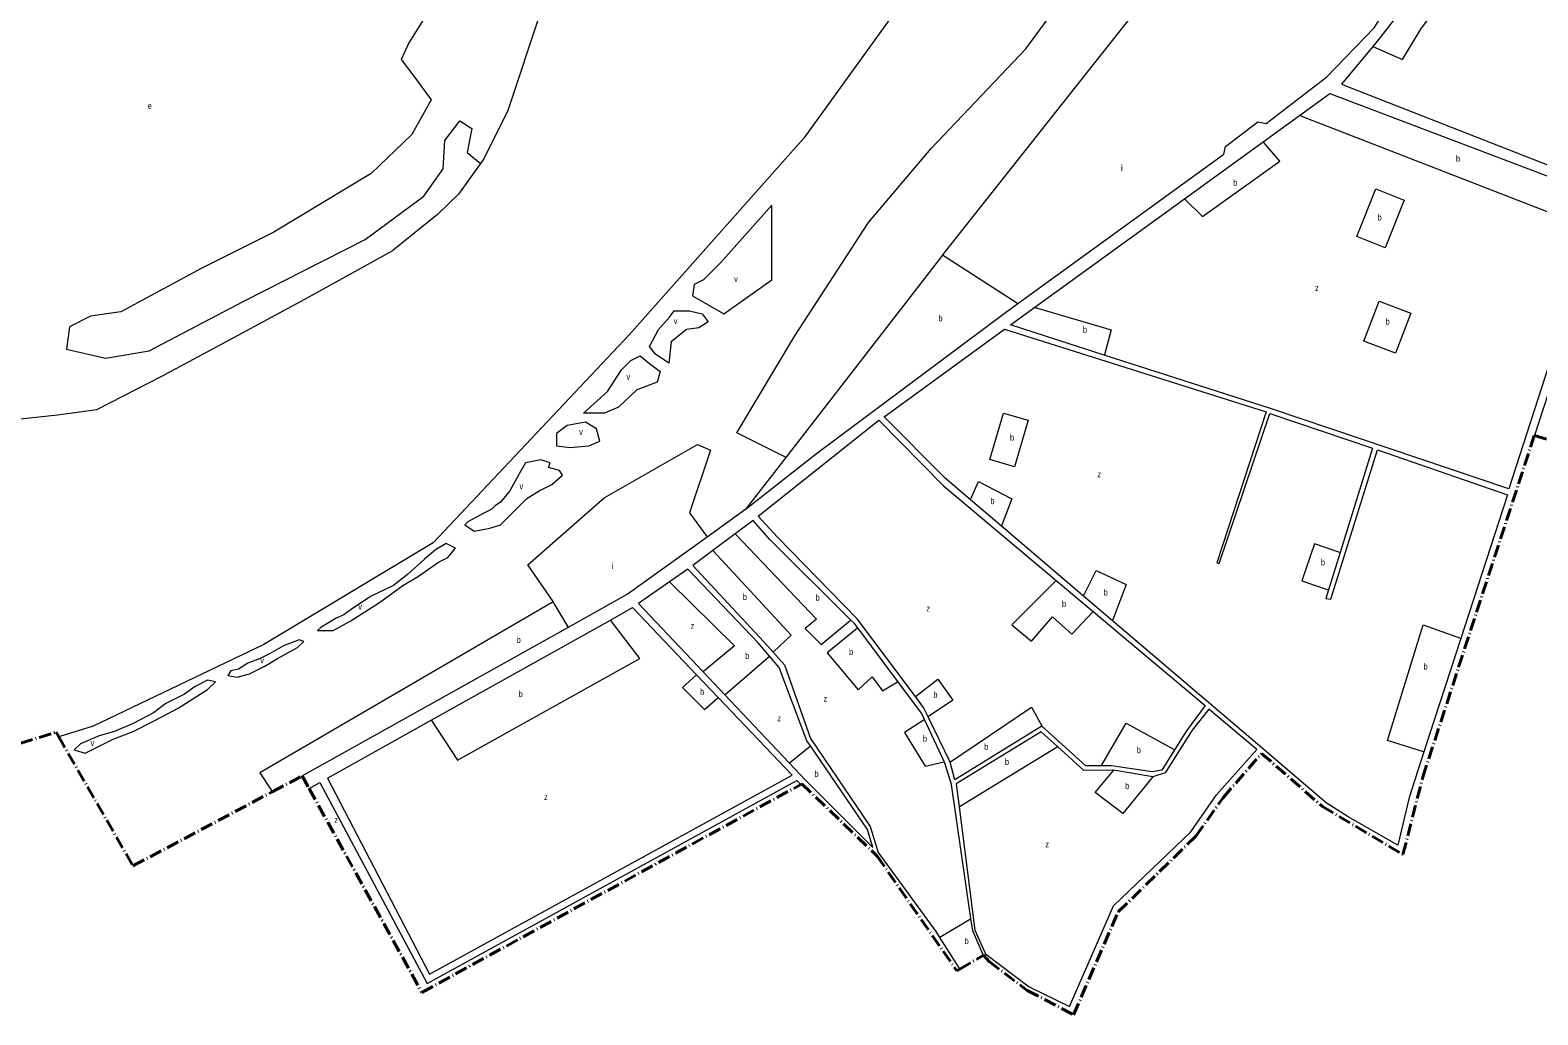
# Model space of a CAD drawing. Extents: x 639657 to 671642, y 222838 to 252123.
# Drawn here: x 648068 to 650477, y 226780 to 228352 of the extents above; entities that cross this region are included whole.
import ezdxf

# ---------------------------------------------------------------- set-up
doc = ezdxf.new("R2010")
doc.units = 0
doc.header["$LTSCALE"] = 4
doc.linetypes.add('DOT_DASHED', pattern=[7.7, 5, -1.2, 0.3, -1.2])
for name, color, linetype, lineweight in [('1', 7, 'Continuous', 13), ('21', 7, 'Continuous', 13), ('4', 7, 'DOT_DASHED', 40), ('5', 7, 'Continuous', 13)]:
    doc.layers.add(name, color=color, linetype=linetype, lineweight=lineweight)
doc.layers.add('7', color=7, linetype='Continuous')

msp = doc.modelspace()

# ---------------------------------------------------------------- linework, layer by layer
at = {"layer": '1'}
for p, q in [((648502.88, 227161.097), (648928.527, 227398.807)), ((648514.278, 227141.119), (648531.476, 227150.73)), ((649293.634, 227154.167), (649299.877, 227147.607))]:
    msp.add_line(p, q, dxfattribs=at)
for points in [[(650445.117, 228877.441), (650400.31, 228894.6), (650338.45, 228587.04), (650316.32, 228504.59), (650282.05, 228427.18), (650249.57, 228371.33), (650227.13, 228342.53), (650213.545, 228326.208)], [(649646.57, 227915.779), (649975.83, 228154.27), (649978.34, 228166.64), (650030.03, 228205.8), (650043.42, 228203.03), (650140.48, 228277.88), (650216.05, 228355.94), (650225.56, 228370.78), (649908.78, 228477.02), (649913.37, 228486.55)], [(650213.545, 228326.208), (650163.52, 228266.1), (650492.954, 228136.979)], [(650096.665, 228216.096), (650145.09, 228251.18), (650581.96, 228085.56), (650565.36, 228034.25)], [(649634.78, 227881.46), (649673.683, 227909.645), (649913.005, 228083.034), (650038.525, 228173.973), (650096.665, 228216.096)], [(650565.36, 228034.25), (650431.3, 227619.88), (650050.42, 227748.06), (649784.711, 227833.339), (649634.78, 227881.46)], [(649212.133, 227587.516), (649212.89, 227588.06), (649324.87, 227676.35), (649626.87, 227901.51), (649646.57, 227915.779)], [(649570.903, 227601.897), (649530.22, 227636.46), (649432.99, 227734.7), (649625.08, 227874.93), (650043.32, 227742.46), (649964.61, 227501.61), (649968.33, 227500.34), (650049.15, 227740.05), (650213.3, 227684.72), (650161.558, 227518.042), (650143.027, 227458.346)], [(650613.527, 227830.12), (650604.05, 227832.48), (650584.3, 227839.76), (650522.697, 227860.271), (650472.109, 227704.835)], [(649482.81, 227287.923), (649389.6, 227412.25), (649262.64, 227542.73), (649231.76, 227576.2), (649424.3, 227729.15), (649527.23, 227625.26), (649707.968, 227473.313), (649766.927, 227423.745)], [(650143.027, 227458.346), (650138.71, 227444.44), (650146.74, 227443.59), (650221.47, 227681.78), (650428.7, 227609.96), (650354.24, 227380.928), (650295.282, 227199.576)], [(650040.31, 227203.1), (649797.856, 227409.083), (649751.485, 227448.479), (649620.382, 227559.86), (649570.903, 227601.897)], [(648928.527, 227398.807), (649022.36, 227451.21), (649150.248, 227543.067), (649212.133, 227587.516)], [(649379.878, 227410.138), (649250.02, 227539.21), (649223.86, 227569.03), (649194.949, 227547.59), (649159.111, 227521.012)], [(649159.111, 227521.012), (649127.27, 227497.4), (649240.94, 227375.11), (649255.522, 227358.824)], [(649249.962, 227352.45), (649231.48, 227373.82), (649119.04, 227491.64), (649089.972, 227471.37), (649040.38, 227436.79)], [(648995.688, 227410.143), (649031.15, 227429.96), (649133.377, 227322.55), (649167.698, 227286.488), (649285.962, 227162.228)], [(649040.38, 227436.79), (649143.692, 227327.501), (649178.397, 227290.788), (649281.358, 227181.87)], [(648543.754, 227157.591), (648709.201, 227250.047), (648995.688, 227410.143)], [(649390.694, 227397.619), (649385.57, 227404.48), (649379.878, 227410.138)], [(649766.927, 227423.745), (649945.64, 227273.5), (649915.81, 227233.2), (649896.861, 227202.975)], [(649497.268, 227251.099), (649492.43, 227261.4), (649454.8, 227311.785), (649390.694, 227397.619)], [(649255.522, 227358.824), (649273.62, 227338.61), (649315.15, 227221.15), (649410.64, 227080.4), (649423.44, 227039.07), (649515.77, 226912.53), (649521.546, 226903.404)], [(649315.035, 227209.249), (649309.47, 227217.4), (649265.39, 227334.61), (649249.962, 227352.45)], [(649503.116, 227255.758), (649495.88, 227270.49), (649482.81, 227287.923)], [(650028.413, 227203.596), (649951.67, 227267.9), (649924.99, 227234.03), (649881.74, 227166.28), (649862.37, 227159.83), (649799.64, 227170.172)], [(649571.554, 226933.427), (649540.78, 227147.28), (649530.64, 227180.04), (649528.781, 227183.999), (649497.268, 227251.099)], [(649545.64, 227155.03), (649538.69, 227183.33), (649503.116, 227255.758)], [(649779.832, 227177.362), (649755.01, 227177.47), (649685.08, 227240.8), (649545.64, 227155.03)], [(649281.358, 227181.87), (649306.73, 227155.03), (649414.85, 227046.84), (649406.25, 227075.64), (649315.035, 227209.249)], [(649710.139, 227208.062), (649683.77, 227231.86), (649548.09, 227148.47), (649552.775, 227111.953)], [(649594.72, 226877), (649664.761, 226824.26), (649729.369, 226792.861), (649799.514, 226953.551), (649923.19, 227071.759), (649963.801, 227130.864), (650028.413, 227203.596)], [(649799.64, 227170.172), (649798.26, 227170.4), (649752.19, 227170.11), (649710.139, 227208.062)], [(649896.861, 227202.975), (649876.42, 227170.37), (649861.08, 227167.75), (649796.3, 227177.29), (649779.832, 227177.362)], [(650295.282, 227199.576), (650271.69, 227127.01), (650253.53, 227050.81), (650174.14, 227095.87), (650139.28, 227118.26), (650040.31, 227203.1)], [(648543.754, 227157.591), (648706.727, 226844.575), (649285.962, 227162.228)], [(648531.476, 227150.73), (648703.035, 226829.799), (649293.634, 227154.167)], [(649552.775, 227111.953), (649578.09, 226914.63), (649594.72, 226877)], [(649591.48, 226874.84), (649591.26, 226875.34), (649574.4, 226913.65), (649571.554, 226933.427)], [(649521.546, 226903.404), (649552.504, 226854.49), (649553.771, 226852.488)]]:
    msp.add_lwpolyline(points, dxfattribs=at)
at = {"layer": '21'}
for points in [[(650213.545, 228326.208), (650260.996, 228305.565), (650290.531, 228353.587), (650342.217, 228423.774), (650399.44, 228593.699), (650445.037, 228876.941), (650445.117, 228877.441)], [(649275.883, 227669.875), (649275.383, 227670.125), (649197.741, 227708.969), (649290.037, 227864.117), (649408.176, 228045.124), (649507.856, 228163.332), (649659.221, 228322.175), (649781.052, 228488.405), (649648.146, 228591.838), (649564.368, 228636.216), (649563.868, 228636.481)], [(649908.78, 228477.02), (649908.385, 228476.52), (649526.315, 227993.408)], [(648702.154, 228377.5), (648673.386, 228331.929), (648661.4, 228305.547), (648682.976, 228276.765), (648709.346, 228240.789), (648678.181, 228185.625), (648613.455, 228123.266), (648457.632, 228029.727), (648342.563, 227972.164), (648213.11, 227902.61), (648165.165, 227895.415), (648131.603, 227878.626), (648126.808, 227842.649), (648189.137, 227828.258), (648258.658, 227840.251), (648409.687, 227919.399), (648603.866, 228017.735), (648697.359, 228087.289), (648728.524, 228130.461), (648730.921, 228176.031), (648754.894, 228207.211), (648774.072, 228195.219), (648766.88, 228156.844), (648787.377, 228139.755), (648787.877, 228139.338)], [(650096.665, 228216.096), (650097.165, 228215.902), (650564.86, 228034.444), (650565.36, 228034.25)], [(649913.005, 228083.034), (649913.505, 228082.534), (649941.651, 228054.371), (650065.328, 228143.027), (650038.958, 228173.473), (650038.525, 228173.973)], [(649526.315, 227993.408), (649525.928, 227992.908), (649275.883, 227669.875)], [(649526.315, 227993.408), (649646.07, 227916.102), (649646.57, 227915.779)], [(649673.683, 227909.645), (649674.183, 227909.496), (649795.823, 227873.364), (649784.85, 227833.839), (649784.711, 227833.339)], [(648904.24, 227439.31), (648903.896, 227439.81), (648863.63, 227498.414), (648985.461, 227605.541), (649134.98, 227690.503), (649155.285, 227681.268), (649122.059, 227581.53), (649149.882, 227543.567), (649150.248, 227543.067)], [(649275.883, 227669.875), (649212.52, 227588.016), (649212.133, 227587.516)], [(649570.903, 227601.897), (649571.117, 227602.397), (649583.542, 227631.405), (649637.074, 227603.7), (649620.572, 227560.36), (649620.382, 227559.86)], [(649194.949, 227547.59), (649195.428, 227547.09), (649325.11, 227411.606), (649306.651, 227396.83), (649332.493, 227370.972), (649379.378, 227409.725), (649379.878, 227410.138)], [(650161.558, 227518.042), (650161.058, 227518.209), (650120.705, 227531.667), (650100.4, 227472.563), (650142.527, 227458.513), (650143.027, 227458.346)], [(649255.522, 227358.824), (649256.022, 227359.289), (649284.5, 227385.748), (649159.573, 227520.513), (649159.111, 227521.012)], [(649751.485, 227448.479), (649751.735, 227448.979), (649771.826, 227489.186), (649819.82, 227467.022), (649798.046, 227409.583), (649797.856, 227409.083)], [(649089.972, 227471.37), (649090.472, 227470.879), (649194.05, 227369.125), (649144.192, 227327.914), (649143.692, 227327.501)], [(649707.968, 227473.313), (649707.468, 227472.813), (649637.074, 227402.376), (649668.454, 227376.518), (649701.681, 227415.305), (649733.062, 227387.6), (649766.459, 227423.245), (649766.927, 227423.745)], [(648904.24, 227439.31), (648435.377, 227165.953), (648455.084, 227136.376), (648455.417, 227135.876)], [(648928.527, 227398.807), (648928.227, 227399.307), (648904.24, 227439.31)], [(648709.201, 227250.047), (648709.529, 227249.547), (648751.029, 227186.27), (649042.684, 227348.807), (648996.071, 227409.643), (648995.688, 227410.143)], [(650295.282, 227199.576), (650294.782, 227199.731), (650236.998, 227217.675), (650294.222, 227402.376), (650353.74, 227381.107), (650354.24, 227380.928)], [(649390.694, 227397.619), (649390.194, 227397.215), (649341.723, 227358.043), (649391.563, 227298.939), (649413.714, 227319.256), (649430.327, 227297.092), (649454.3, 227311.485), (649454.8, 227311.785)], [(649178.397, 227290.788), (649178.897, 227291.219), (649249.462, 227352.019), (649249.962, 227352.45)], [(649133.377, 227322.55), (649132.877, 227322.105), (649110.983, 227302.633), (649146.056, 227267.54), (649167.198, 227286.05), (649167.698, 227286.488)], [(649482.81, 227287.923), (649483.31, 227288.306), (649518.931, 227315.562), (649542.928, 227282.316), (649503.616, 227256.092), (649503.116, 227255.758)], [(649538.69, 227183.33), (649539.19, 227183.669), (649668.451, 227271.234), (649684.807, 227241.3), (649685.08, 227240.8)], [(649497.268, 227251.099), (649496.768, 227250.777), (649465.4, 227230.599), (649498.626, 227177.036), (649528.281, 227183.884), (649528.781, 227183.999)], [(649779.832, 227177.362), (649780.126, 227177.862), (649819.816, 227245.376), (649896.361, 227203.25), (649896.861, 227202.975)], [(649281.358, 227181.87), (649281.858, 227182.276), (649314.535, 227208.843), (649315.035, 227209.249)], [(649552.775, 227111.953), (649553.275, 227112.258), (649709.639, 227207.757), (649710.139, 227208.062)], [(649862.37, 227159.83), (649861.959, 227159.33), (649814.278, 227101.309), (649769.976, 227134.555), (649799.224, 227169.672), (649799.64, 227170.172)], [(649521.546, 226903.404), (649522.046, 226903.704), (649571.054, 226933.127), (649571.554, 226933.427)]]:
    msp.add_lwpolyline(points, dxfattribs=at)
for points in [[(650218.539, 228098.699), (650263.763, 228080.599), (650233.306, 228004.502), (650188.082, 228022.602)], [(649126.599, 227927.993), (649176.664, 227898.99), (649253.436, 227953.506), (649253.436, 228072.448), (649171.711, 227980.763), (649144.47, 227953.506), (649129.611, 227946.072)], [(650224.076, 227919.539), (650274.357, 227900.303), (650249.919, 227836.424), (650199.638, 227855.66)], [(649089.057, 227820.315), (649067.698, 227834.563), (649057.792, 227846.953), (649072.651, 227874.211), (649089.986, 227894.034), (649097.416, 227903.946), (649122.181, 227903.946), (649141.993, 227898.99), (649151.899, 227886.601), (649137.04, 227876.689), (649117.228, 227874.211), (649092.463, 227854.387)], [(648952.789, 227740.4), (648990.926, 227775.092), (649013.215, 227809.784), (649028.074, 227824.651), (649042.933, 227832.085), (649057.792, 227819.695), (649075.127, 227807.306), (649070.174, 227789.96), (649037.98, 227777.57), (649008.262, 227750.312), (648985.973, 227740.4)], [(649602.001, 227666.499), (649623.724, 227740.762), (649662.917, 227729.297), (649641.194, 227655.034)], [(648955.636, 227726.4), (648926.537, 227720.577), (648909.201, 227708.187), (648909.201, 227688.363), (648931.49, 227685.885), (648961.208, 227688.363), (648978.544, 227695.797), (648973.591, 227715.621)], [(648819.794, 227598.355), (648811.38, 227592.341), (648805.188, 227586.766), (648790.329, 227579.332), (648768.04, 227566.943), (648763.087, 227561.987), (648777.946, 227552.075), (648802.711, 227557.031), (648820.047, 227561.987), (648832.43, 227574.377), (648847.289, 227589.244), (648862.148, 227604.112), (648881.96, 227616.502), (648901.772, 227626.414), (648919.107, 227641.282), (648914.154, 227648.716), (648896.819, 227653.672), (648899.295, 227661.105), (648884.436, 227666.061), (648859.671, 227661.105), (648849.765, 227643.76), (648834.906, 227616.502)], [(648557.537, 227413.309), (648532.772, 227398.441), (648527.819, 227393.485), (648552.584, 227393.485), (648579.826, 227408.353), (648626.879, 227438.088), (648664.027, 227465.346), (648688.792, 227480.214), (648720.987, 227502.515), (648735.846, 227509.949), (648748.228, 227524.817), (648733.369, 227532.251), (648716.034, 227522.339), (648698.698, 227507.471), (648671.456, 227482.692), (648649.168, 227465.346), (648612.02, 227448), (648579.826, 227425.698), (648569.92, 227418.265)], [(648416.376, 227341.448), (648401.517, 227331.536), (648389.134, 227329.058), (648384.181, 227321.624), (648399.04, 227319.146), (648418.853, 227324.102), (648443.618, 227336.492), (648463.43, 227348.881), (648495.624, 227366.227), (648505.53, 227376.139), (648498.101, 227378.617), (648473.336, 227368.705), (648451.047, 227356.315), (648436.188, 227348.881)], [(648156.343, 227197.725), (648200.92, 227220.027), (648233.114, 227232.417), (648267.785, 227249.763), (648304.933, 227269.586), (648351.987, 227299.322), (648364.369, 227311.712), (648351.987, 227314.19), (648332.175, 227304.278), (648314.839, 227291.888), (648285.121, 227277.02), (648265.309, 227262.153), (648233.114, 227244.807), (648203.396, 227232.417), (648178.631, 227224.983), (648148.913, 227212.593), (648139.007, 227202.681)]]:
    msp.add_lwpolyline(points, close=True, dxfattribs=at)
at = {"layer": '4'}
for points in [[(650293.5, 227159.48), (650471.68, 227704.97), (650472.109, 227704.835), (650601.41, 227664.215), (650852.23, 227585.42), (650865.538, 227581.239), (651035.597, 227527.815), (651043.257, 227525.409)], [(647747.197, 227367.396), (647906.07, 227168.703), (648109.909, 227231.019), (648114.079, 227223.777)], [(648114.079, 227223.777), (648232.8, 227017.58), (648455.417, 227135.876), (648502.88, 227161.097)], [(649591.48, 226874.84), (649600.64, 226864.91), (649661.67, 226818.7), (649735.69, 226779.69), (649806.91, 226944.08), (649931.05, 227065.02), (649974.39, 227126.48), (650036.07, 227197.18)], [(650036.07, 227197.18), (650133.36, 227112.32), (650261.93, 227035.55), (650293.5, 227159.48)], [(648502.88, 227161.097), (648503.15, 227161.24), (648514.278, 227141.119)], [(648514.278, 227141.119), (648694.33, 226815.56), (649299.877, 227147.607)], [(649299.877, 227147.607), (649301.56, 227148.53), (649422, 227032.94), (649549.22, 226849.79), (649553.771, 226852.488), (649591.48, 226874.84)]]:
    msp.add_lwpolyline(points, dxfattribs=at)
at = {"layer": '5'}
for p, q in [((649448.51, 228378.77), (649304.48, 228179.47)), ((649304.48, 228179.47), (649025.3, 227865.8)), ((649025.3, 227865.8), (648712.45, 227533.63)), ((648712.45, 227533.63), (648441.69, 227371.04)), ((648441.69, 227371.04), (648169.15, 227240.6))]:
    msp.add_line(p, q, dxfattribs=at)
for points in [[(649474.68, 229859.69), (649461.86, 229832.88), (649482.03, 229784.83), (649468.17, 229764.92), (649460.274, 229716.907), (649446.87, 229635.4), (649395.44, 229459.18), (649343.97, 229356.48), (649309.69, 229295.83), (649257.48, 229176.16), (649253.41, 229178.11), (649134.11, 228928.95), (649110.66, 228885.44), (649100.75, 228880.76), (649095.39, 228884.02), (648932.83, 228540.29), (648923.02, 228513.9), (648884.07, 228380.82), (648831.88, 228223.74), (648793.22, 228146.77), (648787.877, 228139.338), (648752.73, 228090.45), (648719.46, 228057.53), (648648.22, 228000.3)], [(648032.622, 227729.225), (648112.25, 227737.761), (648174.815, 227746.297), (648280.037, 227800.358), (648408.01, 227868.645), (648507.545, 227922.705), (648648.22, 228000.3)], [(648169.15, 227240.6), (648116.079, 227224.388), (648114.079, 227223.777)]]:
    msp.add_lwpolyline(points, dxfattribs=at)

# ---------------------------------------------------------------- texts
at = {"layer": '7'}
for s, width, p in [('e', 0.75, (648256.261, 228226.398)), ('b', 0.75, (650346.619, 228142.396)), ('b', 0.75, (649990.356, 228103.608)), ('b', 0.75, (650221.097, 228048.198)), ('v', 0.85, (649193.384, 227949.788)), ('z', 0.8, (650121.416, 227935.53)), ('v', 0.85, (649096.8, 227882.883)), ('b', 0.75, (649519.573, 227887.094)), ('b', 0.75, (650234.018, 227881.967)), ('b', 0.75, (649750.386, 227869.038)), ('v', 0.85, (649021.266, 227793.676)), ('v', 0.85, (648945.733, 227705.708)), ('b', 0.75, (649634.021, 227696.852)), ('z', 0.8, (649773.694, 227638.075)), ('v', 0.85, (648850.387, 227618.979)), ('b', 0.75, (649602.64, 227595.266)), ('b', 0.75, (650130.574, 227497.375)), ('b', 0.75, (649207.061, 227442.176)), ('b', 0.75, (649323.264, 227441.158)), ('b', 0.75, (649783.54, 227449.352)), ('v', 0.85, (648592.83, 227426.936)), ('z', 0.8, (649500.498, 227423.822)), ('b', 0.75, (649717.087, 227430.882)), ('z', 0.8, (649123.93, 227396.117)), ('b', 0.75, (648845.813, 227373.626)), ('b', 0.75, (649210.753, 227347.979)), ('b', 0.75, (649376.796, 227354.349)), ('v', 0.85, (648436.19, 227340.827)), ('b', 0.75, (650294.861, 227331.144)), ('b', 0.75, (648848.888, 227287.144)), ('b', 0.75, (649138.762, 227290.722)), ('z', 0.8, (649336.211, 227279.756)), ('b', 0.75, (649511.548, 227286.01)), ('z', 0.8, (649262.374, 227248.357)), ('v', 0.85, (648165.033, 227209.099)), ('b', 0.75, (649494.934, 227215.823)), ('b', 0.75, (649592.768, 227202.894)), ('b', 0.75, (649625.994, 227178.883)), ('b', 0.75, (649836.429, 227197.353)), ('b', 0.75, (649321.508, 227159.584)), ('b', 0.75, (649817.97, 227140.096)), ('z', 0.8, (648889.498, 227122.76)), ('z', 0.8, (648554.464, 227085.82)), ('z', 0.8, (649690.627, 227047.033)), ('b', 0.75, (649561.387, 226892.597))]:
    msp.add_text(s, height=10, dxfattribs=dict(at, width=width)).set_placement(p)
for p in [(649811.228, 228127.204), (648997.178, 227491.834)]:
    msp.add_text('i', height=10, dxfattribs=at).set_placement(p)

doc.saveas('drawing.dxf')
